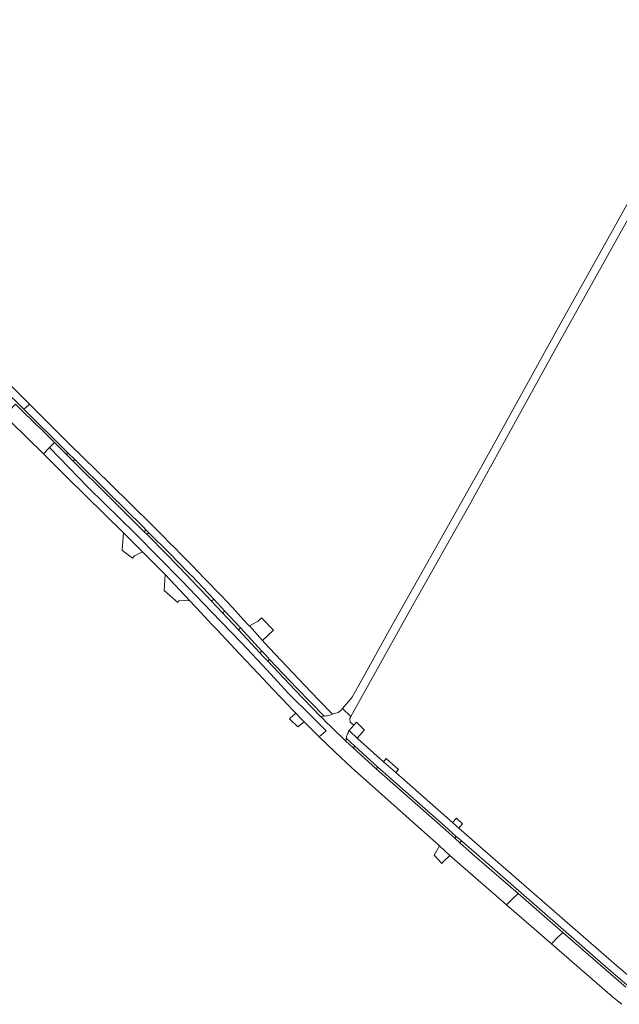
# Model space of a CAD drawing. Extents: x 146402 to 164798, y 455483 to 464134.
# Tile 521 of 575: x 158230 to 158450, y 462556 to 462919. Entities that reach past the tile are written whole.
import ezdxf

# ---------------------------------------------------------------- set-up
doc = ezdxf.new("R2010")
doc.units = 0
doc.header["$LTSCALE"] = 0.2
doc.layers.add('B-XX-VH-VERHARDING_ASFALT-GV', color=252, linetype='CONTINUOUS', lineweight=18)
doc.layers.add('B-XX-VH-VERHARDING_BETONSTRAATSTEEN-GV', color=252, linetype='CONTINUOUS', lineweight=18)

msp = doc.modelspace()

# ---------------------------------------------------------------- linework, layer by layer
at = {"layer": 'B-XX-VH-VERHARDING_ASFALT-GV'}
for points in [[(158223.7, 462782.687), (158231.137, 462775.322), (158231.722, 462775.854), (158233.205, 462777.201), (158216.531, 462793.837)], [(158456.618, 462564.272), (158449.386, 462570.458), (158399.173, 462614.172), (158391.392, 462620.946), (158388.969, 462623.055), (158368.144, 462641.47), (158367.144, 462642.354), (158363.641, 462645.431), (158354.075, 462654.02), (158353.938, 462654.148), (158351.072, 462656.823), (158350.915, 462656.975), (158350.771, 462656.569), (158350.712, 462656.461), (158350.547, 462656.125), (158350.397, 462655.782), (158350.261, 462655.434), (158350.141, 462655.08), (158350.035, 462654.721), (158349.945, 462654.358), (158349.906, 462654.163), (158353.026, 462651.214), (158361.463, 462643.532), (158365.581, 462639.938), (158386.034, 462621.822), (158390.416, 462617.922), (158392.381, 462616.305), (158396.869, 462612.376), (158447.39, 462568.324), (158454.041, 462562.511)], [(158452.898, 462562.487), (158445.534, 462568.775), (158429.614, 462582.606), (158427.601, 462580.583), (158425.458, 462578.43), (158447.008, 462559.732), (158447.025, 462559.717), (158448.098, 462558.808), (158449.175, 462557.905), (158450.257, 462557.009), (158451.344, 462556.119)]]:
    msp.add_lwpolyline(points, dxfattribs=at)
for points in [[(158230.531, 462774.771), (158228.084, 462777.133), (158225.996, 462775.026), (158223.976, 462772.987), (158226.187, 462770.821), (158238.343, 462758.88), (158240.645, 462761.229), (158242.451, 462763.073), (158238.738, 462766.752)], [(158247.748, 462762.691), (158233.205, 462777.201), (158231.722, 462775.854), (158231.137, 462775.322), (158247.4, 462759.216), (158249.873, 462756.858), (158262.469, 462744.422), (158275.042, 462731.962), (158276.076, 462730.928), (158277.188, 462729.816), (158284.621, 462722.436), (158291.946, 462714.95), (158292.45, 462714.427), (158292.954, 462713.903), (158297.029, 462709.626), (158301.069, 462705.316), (158305.126, 462700.994), (158310.907, 462694.773), (158318.802, 462686.21), (158320.215, 462684.679), (158321.631, 462683.152), (158331.632, 462672.583), (158341.736, 462662.272), (158341.856, 462662.284), (158342.369, 462662.353), (158342.879, 462662.438), (158343.387, 462662.538), (158343.796, 462662.632), (158344.792, 462662.985), (158339.682, 462668.229), (158334.608, 462673.507), (158323.664, 462685.141), (158321.797, 462687.158), (158319.936, 462689.18), (158319.034, 462690.164), (158314.232, 462695.479), (158314.152, 462695.565), (158312.088, 462697.794), (158310.017, 462700.017), (158307.941, 462702.234), (158305.859, 462704.446), (158303.771, 462706.653), (158301.678, 462708.854), (158299.578, 462711.05), (158297.473, 462713.24), (158295.362, 462715.424), (158293.246, 462717.604), (158291.123, 462719.777), (158288.995, 462721.945), (158286.861, 462724.107), (158284.722, 462726.263), (158282.576, 462728.414), (158280.426, 462730.559), (158278.269, 462732.699), (158263.091, 462747.779)], [(158246.889, 462758.675), (158242.451, 462763.073), (158240.645, 462761.229), (158254.987, 462746.388), (158272.205, 462729.431), (158289.172, 462712.213), (158300.22, 462700.735), (158311.268, 462689.257), (158320.737, 462679.213), (158328.629, 462670.604), (158337.309, 462661.995), (158342.467, 462656.915), (158339.948, 462654.625), (158345.83, 462648.964), (158351.812, 462643.407), (158384.176, 462614.554), (158388.025, 462610.909), (158408.913, 462592.785), (158410.995, 462594.809), (158413.152, 462596.907), (158396.232, 462611.606), (158391.655, 462615.64), (158389.878, 462617.29), (158385.491, 462621.189), (158364.972, 462639.314), (158360.888, 462642.804), (158352.389, 462650.639), (158349.758, 462653.091), (158348.885, 462653.905), (158345.429, 462657.221), (158344.796, 462657.839), (158344.165, 462658.459), (158342.643, 462659.967), (158341.131, 462661.485), (158340.457, 462662.18), (158330.993, 462671.931), (158320.975, 462682.493), (158319.543, 462684.023), (158318.113, 462685.555), (158310.154, 462694.049), (158304.355, 462700.292), (158300.23, 462704.638), (158296.202, 462708.9), (158292.154, 462713.143), (158291.637, 462713.682), (158291.119, 462714.221), (158283.817, 462721.762), (158276.453, 462729.244), (158275.436, 462730.22), (158262.375, 462743.256), (158249.265, 462756.243)], [(158254.987, 462746.388), (158240.645, 462761.229), (158238.343, 462758.88), (158247.023, 462750.353), (158267.8, 462729.826), (158274.023, 462723.62), (158274.858, 462722.774), (158283.128, 462714.393), (158292.308, 462704.792), (158296.355, 462700.431), (158300.408, 462696.076), (158302.161, 462694.196), (158303.915, 462692.317), (158310.642, 462685.136), (158317.387, 462677.972), (158322.933, 462672.107), (158328.491, 462666.253), (158329.885, 462664.793), (158331.286, 462663.34), (158332.805, 462661.778), (158334.331, 462660.223), (158337.127, 462657.412), (158339.948, 462654.625), (158342.467, 462656.915), (158337.309, 462661.995), (158328.629, 462670.604), (158320.737, 462679.213), (158311.268, 462689.257), (158300.22, 462700.735), (158289.172, 462712.213), (158272.205, 462729.431)], [(158429.614, 462582.606), (158413.152, 462596.907), (158410.995, 462594.809), (158408.913, 462592.785), (158425.458, 462578.43), (158427.601, 462580.583)]]:
    msp.add_lwpolyline(points, close=True, dxfattribs=at)
at = {"layer": 'B-XX-VH-VERHARDING_BETONSTRAATSTEEN-GV'}
msp.add_lwpolyline([(158491.264, 462918.822), (158428.042, 462805.545), (158399.572, 462753.979), (158365.83, 462694.023), (158355.647, 462675.703), (158352.074, 462669.321), (158348.559, 462665.127), (158351.536, 462662.194), (158358.359, 462674.306), (158374.923, 462704.023), (158395.097, 462739.841), (158427.971, 462799.298), (158461.841, 462860.011)], dxfattribs=at)
for points in [[(158249.873, 462756.858), (158247.4, 462759.216), (158246.889, 462758.675), (158249.265, 462756.243)], [(158274.023, 462723.62), (158267.8, 462729.826), (158267.356, 462723.468), (158268.062, 462722.833), (158271.169, 462720.44), (158271.888, 462721.273), (158274.858, 462722.774)], [(158277.188, 462729.816), (158276.076, 462730.928), (158275.436, 462730.22), (158276.453, 462729.244)], [(158292.308, 462704.792), (158283.128, 462714.393), (158282.827, 462708.579), (158287.828, 462704.185), (158288.301, 462704.972)], [(158305.126, 462700.994), (158301.069, 462705.316), (158300.23, 462704.638), (158304.355, 462700.292)], [(158323.093, 462693.942), (158318.715, 462698.451), (158317.383, 462697.196), (158316.757, 462696.855), (158314.232, 462695.479), (158319.034, 462690.164)], [(158318.802, 462686.21), (158310.907, 462694.773), (158310.154, 462694.049), (158318.113, 462685.555)], [(158331.632, 462672.583), (158321.631, 462683.152), (158320.975, 462682.493), (158330.993, 462671.931), (158340.457, 462662.18), (158340.824, 462662.195), (158341.341, 462662.232), (158341.736, 462662.272)], [(158351.536, 462662.194), (158348.559, 462665.127), (158347.836, 462664.299), (158346.95, 462663.648), (158344.792, 462662.985), (158343.796, 462662.632), (158343.387, 462662.538), (158342.879, 462662.438), (158342.369, 462662.353), (158341.856, 462662.284), (158341.736, 462662.272), (158341.341, 462662.232), (158340.824, 462662.195), (158340.457, 462662.18), (158341.131, 462661.485), (158342.643, 462659.967), (158344.165, 462658.459), (158344.796, 462657.839), (158345.429, 462657.221), (158348.885, 462653.905), (158349.758, 462653.091), (158349.77, 462653.25), (158349.813, 462653.622), (158349.871, 462653.991), (158349.906, 462654.163), (158349.945, 462654.358), (158350.035, 462654.721), (158350.141, 462655.08), (158350.261, 462655.434), (158350.397, 462655.782), (158350.547, 462656.125), (158350.712, 462656.461), (158350.771, 462656.569), (158350.915, 462656.975), (158352.732, 462658.914), (158351.321, 462660.085), (158351.19, 462661.581)], [(158332.805, 462661.778), (158331.286, 462663.34), (158330.103, 462662.291), (158329.524, 462661.777), (158329.014, 462661.325), (158332.054, 462658.281), (158334.331, 462660.223)], [(158356.525, 462657.285), (158353.657, 462660.107), (158352.732, 462658.914), (158350.915, 462656.975), (158351.072, 462656.823), (158353.938, 462654.148), (158354.928, 462655.269), (158356.55, 462657.26)], [(158361.463, 462643.532), (158353.026, 462651.214), (158352.389, 462650.639), (158360.888, 462642.804)], [(158368.136, 462643.488), (158364.557, 462646.663), (158363.641, 462645.431), (158367.144, 462642.354), (158368.144, 462641.47), (158369.153, 462642.586)], [(158392.74, 462622.659), (158390.487, 462624.729), (158388.969, 462623.055), (158391.392, 462620.946)], [(158392.381, 462616.305), (158390.416, 462617.922), (158389.878, 462617.29), (158391.655, 462615.64)], [(158388.025, 462610.909), (158384.176, 462614.554), (158382.31, 462611.036), (158385.086, 462608.046), (158385.482, 462608.478)]]:
    msp.add_lwpolyline(points, close=True, dxfattribs=at)

doc.saveas('drawing.dxf')
